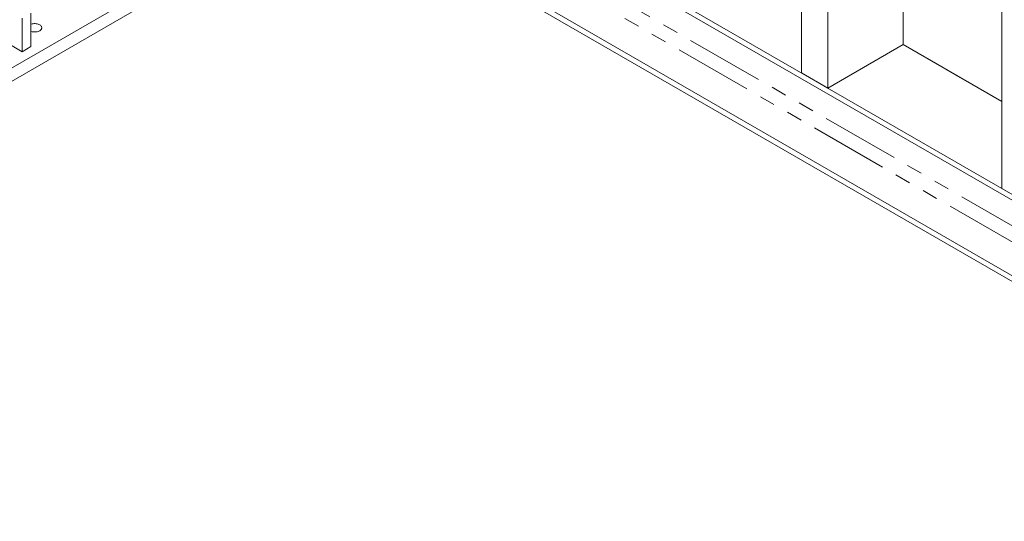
# Model space of a CAD drawing. Header units: millimetres. Extents: x 450 to 25135, y 150 to 17673.
# Tile 276 of 463: x 15679 to 18075, y 8207 to 9429. Entities that reach past the tile are written whole.
import ezdxf

# ---------------------------------------------------------------- set-up
doc = ezdxf.new("R2010")
doc.units = ezdxf.units.MM
doc.linetypes.add('SLD-Centrada-doble', pattern=[12.7, 6.35, -1.27, 1.27, -1.27, 1.27, -1.27])
doc.linetypes.add('SLD-Continua', pattern=[0])
doc.layers.add('OCULTA', color=8, linetype='SLD-Continua')

msp = doc.modelspace()

# ---------------------------------------------------------------- linework, layer by layer
at = {"layer": 'OCULTA', "linetype": 'SLD-Centrada-doble', "lineweight": 18, "ltscale": 30}
for p, q in [((19126.8, 8331.1), (16089.7, 10083.9)), ((19098.5, 8308.2), (16096.3, 10040.9))]:
    msp.add_line(p, q, dxfattribs=at)
at = {"layer": 'OCULTA', "linetype": 'SLD-Continua', "lineweight": 18, "ltscale": 30}
for p, q in [((19183.1, 8375), (16413.4, 9973.5)), ((19108.3, 8220.2), (16110.3, 9950.4)), ((19170.7, 8367.9), (16413.4, 9959.2)), ((19105.9, 8207.3), (16112.7, 9934.8)), ((17581.7, 9299.2), (17581.7, 9924.6)), ((17581.7, 9299.2), (17581.7, 9924.6)), ((17581.7, 9299.2), (17581.7, 9924.6)), ((17581.7, 9299.2), (17581.7, 9924.6)), ((17581.7, 9299.2), (17581.7, 9924.6)), ((17645.4, 9262.5), (17645.4, 9854)), ((17645.4, 9262.5), (17645.4, 9854)), ((17645.4, 9262.5), (17645.4, 9854)), ((17645.4, 9262.5), (17645.4, 9854)), ((17645.4, 9262.5), (17645.4, 9854)), ((17829.2, 9368.6), (17829.2, 9638.2)), ((17829.2, 9368.6), (17829.2, 9638.2)), ((17829.2, 9368.6), (17829.2, 9638.2)), ((17829.2, 9368.6), (17829.2, 9638.2)), ((17829.2, 9368.6), (17829.2, 9638.2)), ((18069.6, 9017.6), (18069.6, 9609.1)), ((18069.6, 9017.6), (18069.6, 9609.1)), ((18069.6, 9017.6), (18069.6, 9609.1)), ((18069.6, 9017.6), (18069.6, 9609.1)), ((18069.6, 9017.6), (18069.6, 9609.1)), ((15177.6, 9033.7), (16132.2, 9584.7)), ((15177.6, 9001.1), (16132.2, 9552)), ((15706.1, 9445), (15706.1, 9363.3)), ((15684.9, 9351), (15553, 9427.2)), ((15684.9, 9432.7), (15684.9, 9351)), ((15706.1, 9363.3), (15684.9, 9351)), ((17829.2, 9368.6), (17645.4, 9262.5)), ((17829.2, 9368.6), (17645.4, 9262.5)), ((17829.2, 9368.6), (17645.4, 9262.5)), ((17829.2, 9368.6), (17645.4, 9262.5)), ((17829.2, 9368.6), (17645.4, 9262.5)), ((17829.2, 9368.6), (18069.6, 9229.9)), ((17829.2, 9368.6), (18069.6, 9229.9)), ((17829.2, 9368.6), (18069.6, 9229.9)), ((17829.2, 9368.6), (18069.6, 9229.9)), ((17829.2, 9368.6), (18069.6, 9229.9)), ((18069.6, 9229.9), (17829.2, 9368.6)), ((18069.6, 9229.9), (17829.2, 9368.6)), ((17888.3, 9334.5), (17968.2, 9288.4)), ((17645.4, 9262.5), (17581.7, 9299.2)), ((17645.4, 9262.5), (17581.7, 9299.2)), ((17645.4, 9262.5), (17581.7, 9299.2)), ((17645.4, 9262.5), (17581.7, 9299.2)), ((17645.4, 9262.5), (17581.7, 9299.2)), ((18069.6, 9017.6), (18133.3, 8980.9)), ((18069.6, 9017.6), (18133.3, 8980.9)), ((18069.6, 9017.6), (18133.3, 8980.9)), ((18069.6, 9017.6), (18133.3, 8980.9)), ((18069.6, 9017.6), (18133.3, 8980.9))]:
    msp.add_line(p, q, dxfattribs=at)
at = {"layer": 'OCULTA', "linetype": 'SLD-Continua', "lineweight": 18, "ltscale": 30, "flags": 128}
msp.add_lwpolyline([(15706.1, 9400.5), (15706.6, 9400.3), (15708.9, 9399.7), (15711.3, 9399.3), (15713.7, 9399.1), (15716.2, 9399.1), (15718.7, 9399.3), (15721.1, 9399.7), (15723.4, 9400.3), (15725.5, 9401.1), (15727.3, 9402.1), (15729, 9403.1), (15730.3, 9404.4), (15731.4, 9405.7), (15732.1, 9407.1), (15732.4, 9408.5), (15732.4, 9409.9), (15732.1, 9411.3), (15731.4, 9412.7), (15730.3, 9414), (15729, 9415.3), (15727.3, 9416.3), (15725.5, 9417.3), (15723.4, 9418.1), (15721.1, 9418.7), (15718.7, 9419.1), (15716.2, 9419.3), (15713.7, 9419.3), (15711.3, 9419.1), (15708.9, 9418.7), (15706.6, 9418.1), (15706.1, 9417.9)], dxfattribs=at)

doc.saveas('drawing.dxf')
